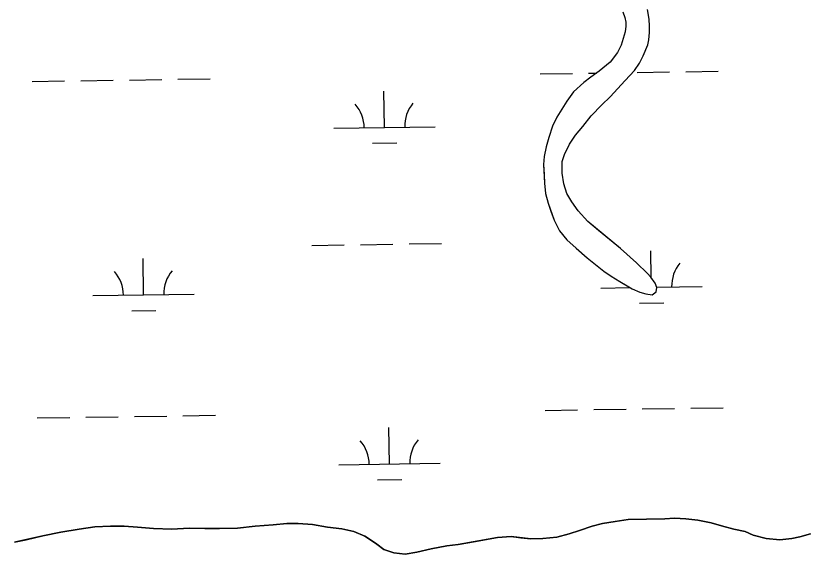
# Model space of a CAD drawing. Extents: x 3807117 to 3845308, y 337856 to 363736.
# Drawn here: x 3830364 to 3831144, y 360198 to 360730 of the extents above; entities that cross this region are included whole.
import ezdxf

# ---------------------------------------------------------------- set-up
doc = ezdxf.new("R2010")
doc.units = 0
doc.layers.add('V-TOPO-SHOR', color=7, linetype='Continuous')
doc.layers.add('V-WETL-SWMP', color=7, linetype='Continuous')

msp = doc.modelspace()

# ---------------------------------------------------------------- linework, layer by layer
at = {"layer": 'V-TOPO-SHOR'}
for points in [[(3830997.2, 360461.28), (3830995.57, 360465.62), (3830991.14, 360471.52), (3830987.93, 360475.05), (3830977.11, 360485.63), (3830961.09, 360499.72), (3830939.48, 360517.71), (3830929.08, 360526.31), (3830919.45, 360536.9), (3830913, 360545.95), (3830908.15, 360554.22), (3830905.27, 360563.7), (3830903.56, 360574.38), (3830903.43, 360585.87), (3830905.73, 360592.64), (3830910.77, 360603), (3830916.62, 360611.79), (3830924.05, 360620.2), (3830932.25, 360630.99), (3830942.83, 360641.81), (3830951.07, 360649.84), (3830958.12, 360657.45), (3830965.95, 360665.86), (3830974.95, 360675.87), (3830980.03, 360683.06), (3830983.51, 360690.24), (3830988.15, 360700.99), (3830989.28, 360706.16), (3830989.99, 360713.3), (3830989.92, 360719.64), (3830989.45, 360726.38), (3830987.75, 360735.87)], [(3830963.6, 360733.62), (3830965.64, 360728.09), (3830966.49, 360723.34), (3830966.53, 360719.38), (3830965.8, 360713.82), (3830963.89, 360707.46), (3830961.99, 360700.7), (3830958.1, 360693.52), (3830951.08, 360683.92), (3830940.08, 360675.08), (3830931.82, 360669.04), (3830925.15, 360663.81), (3830914.94, 360654.58), (3830908.31, 360645.39), (3830901.69, 360635.01), (3830898.18, 360629.42), (3830893.92, 360620.65), (3830890.48, 360609.51), (3830887.81, 360600.36), (3830885.94, 360590.83), (3830885.23, 360582.89), (3830885.74, 360572.99), (3830886.24, 360564.27), (3830887.15, 360553.98), (3830889.63, 360544.49), (3830892.5, 360536.6), (3830895.77, 360527.92), (3830901.04, 360517.27), (3830908.28, 360508.24), (3830917.49, 360500.02), (3830928.29, 360490.63), (3830944.7, 360477.33), (3830951.89, 360472.26), (3830960.67, 360467.21), (3830966.25, 360463.71), (3830972.64, 360459.81), (3830980.21, 360456.73), (3830986.18, 360454.82), (3830992.53, 360454.09), (3830996.46, 360456.91), (3830997.2, 360461.28)], [(3830362.34, 360209.44), (3830373.8, 360211.95), (3830390.4, 360215.7), (3830408.18, 360219.47), (3830426.37, 360222.45), (3830441.8, 360224.6), (3830457.25, 360225.18), (3830470.71, 360225.33), (3830483.8, 360224.29), (3830499.67, 360222.89), (3830517.9, 360222.3), (3830534.92, 360223.28), (3830550.38, 360223.06), (3830565.04, 360222.83), (3830582.86, 360223.43), (3830600.27, 360225.21), (3830618.08, 360226.6), (3830631.54, 360227.94), (3830642.63, 360228.07), (3830656.91, 360227.04), (3830671.6, 360224.43), (3830685.88, 360222.62), (3830697.79, 360219.98), (3830708.54, 360215.34), (3830715.33, 360211.06), (3830720.52, 360207.55), (3830727.32, 360202.09), (3830737.26, 360199.03), (3830748.37, 360197.57), (3830759.83, 360199.68), (3830774.06, 360203.01), (3830789.48, 360205.96), (3830800.95, 360207.28), (3830817.95, 360210.24), (3830830.61, 360212.37), (3830839.7, 360214.06), (3830853.16, 360215), (3830862.68, 360213.92), (3830872.6, 360212.84), (3830884.48, 360212.98), (3830898.33, 360214.32), (3830910.58, 360217.63), (3830920.85, 360220.92), (3830933.08, 360225.41), (3830943.35, 360227.91), (3830956, 360230.03), (3830968.66, 360231.76), (3831005.1, 360232.57), (3831014.6, 360233.07), (3831025.71, 360232.41), (3831037.6, 360231.35), (3831050.71, 360228.73), (3831061.04, 360225.67), (3831073.36, 360222.25), (3831084.48, 360220), (3831092.45, 360216.52), (3831105.17, 360213.1), (3831118.65, 360211.67), (3831130.52, 360212.99), (3831138.43, 360214.66), (3831149.09, 360217.56)]]:
    msp.add_lwpolyline(points, dxfattribs=at)
at = {"layer": 'V-WETL-SWMP'}
for p, q in [((3830989.44, 360726.38), (3830987.75, 360735.87)), ((3830963.6, 360733.62), (3830965.64, 360728.09)), ((3830965.64, 360728.09), (3830966.49, 360723.34)), ((3830966.49, 360723.34), (3830966.53, 360719.38)), ((3830989.92, 360719.64), (3830989.44, 360726.38)), ((3830965.8, 360713.82), (3830961.99, 360700.7)), ((3830966.53, 360719.38), (3830965.8, 360713.82)), ((3830989.28, 360706.16), (3830989.99, 360713.3)), ((3830989.99, 360713.3), (3830989.92, 360719.64)), ((3830988.15, 360700.99), (3830989.28, 360706.16)), ((3830961.99, 360700.7), (3830958.11, 360693.52)), ((3830983.51, 360690.24), (3830988.15, 360700.99)), ((3830958.11, 360693.52), (3830951.08, 360683.92)), ((3830980.03, 360683.06), (3830983.51, 360690.24)), ((3830951.08, 360683.92), (3830940.08, 360675.08)), ((3830974.95, 360675.87), (3830980.03, 360683.06)), ((3830940.08, 360675.08), (3830931.82, 360669.04)), ((3830965.95, 360665.86), (3830974.95, 360675.87)), ((3830977.76, 360673.82), (3831009.76, 360674.3)), ((3831025.76, 360674.54), (3831057.75, 360675.02)), ((3830427.92, 360665.59), (3830459.91, 360666.07)), ((3830475.91, 360666.31), (3830507.91, 360666.78)), ((3830523.91, 360667.02), (3830555.9, 360667.5)), ((3830881.77, 360672.39), (3830913.77, 360672.87)), ((3830931.82, 360669.04), (3830925.15, 360663.81)), ((3830929.77, 360673.1), (3830937.54, 360673.22)), ((3830951.07, 360649.84), (3830965.95, 360665.86)), ((3830379.92, 360664.87), (3830411.92, 360665.35)), ((3830925.15, 360663.81), (3830914.94, 360654.58)), ((3830727.96, 360619.33), (3830727.42, 360655.33)), ((3830914.94, 360654.58), (3830908.31, 360645.39)), ((3830908.31, 360645.39), (3830898.18, 360629.42)), ((3830942.84, 360641.81), (3830951.07, 360649.84)), ((3830932.26, 360630.99), (3830942.84, 360641.81)), ((3830898.18, 360629.42), (3830893.92, 360620.65)), ((3830924.05, 360620.2), (3830932.26, 360630.99)), ((3830677.97, 360618.58), (3830777.95, 360620.08)), ((3830893.92, 360620.65), (3830890.48, 360609.51)), ((3830916.62, 360611.79), (3830924.05, 360620.2)), ((3830910.77, 360603), (3830916.62, 360611.79)), ((3830716.19, 360603.72), (3830740.19, 360604.08)), ((3830890.48, 360609.51), (3830887.81, 360600.36)), ((3830887.81, 360600.36), (3830885.94, 360590.83)), ((3830905.74, 360592.64), (3830910.77, 360603)), ((3830885.94, 360590.83), (3830885.23, 360582.89)), ((3830903.43, 360585.87), (3830905.74, 360592.64)), ((3830885.23, 360582.89), (3830886.24, 360564.27)), ((3830903.56, 360574.38), (3830903.43, 360585.87)), ((3830905.27, 360563.7), (3830903.56, 360574.38)), ((3830886.24, 360564.27), (3830887.15, 360553.98)), ((3830908.15, 360554.22), (3830905.27, 360563.7)), ((3830887.15, 360553.98), (3830889.63, 360544.49)), ((3830913, 360545.95), (3830908.15, 360554.22)), ((3830889.63, 360544.49), (3830895.77, 360527.91)), ((3830919.45, 360536.9), (3830913, 360545.95)), ((3830929.08, 360526.31), (3830919.45, 360536.9)), ((3830895.77, 360527.91), (3830901.04, 360517.27)), ((3830961.09, 360499.72), (3830929.08, 360526.31)), ((3830901.04, 360517.27), (3830908.28, 360508.24)), ((3830656.29, 360502.81), (3830688.29, 360503.29)), ((3830704.28, 360503.53), (3830736.28, 360504.01)), ((3830752.28, 360504.25), (3830784.28, 360504.73)), ((3830908.28, 360508.24), (3830917.49, 360500.02)), ((3830917.49, 360500.02), (3830928.3, 360490.63)), ((3830977.11, 360485.63), (3830961.09, 360499.72)), ((3830991.65, 360470.84), (3830991.25, 360497.4)), ((3830489.94, 360453.89), (3830489.4, 360489.88)), ((3830928.3, 360490.63), (3830944.7, 360477.33)), ((3830987.93, 360475.05), (3830977.11, 360485.63)), ((3830944.7, 360477.33), (3830951.89, 360472.26)), ((3830951.89, 360472.26), (3830960.67, 360467.21)), ((3830991.14, 360471.52), (3830987.93, 360475.05)), ((3830995.57, 360465.62), (3830991.14, 360471.52)), ((3830960.67, 360467.21), (3830972.64, 360459.81)), ((3830997.2, 360461.28), (3830995.57, 360465.62)), ((3830941.8, 360460.66), (3830970.58, 360461.09)), ((3830972.64, 360459.81), (3830980.21, 360456.73)), ((3830980.21, 360456.73), (3830986.18, 360454.81)), ((3830992.53, 360454.09), (3830996.46, 360456.91)), ((3830996.46, 360456.91), (3830997.2, 360461.28)), ((3830997.12, 360461.49), (3831041.79, 360462.16)), ((3830439.95, 360453.14), (3830539.93, 360454.64)), ((3830986.18, 360454.81), (3830992.53, 360454.09)), ((3830980.02, 360445.8), (3831004.02, 360446.16)), ((3830478.17, 360438.28), (3830502.17, 360438.64)), ((3830886.76, 360339.75), (3830918.75, 360340.23)), ((3830934.75, 360340.47), (3830966.75, 360340.95)), ((3830982.75, 360341.19), (3831014.74, 360341.67)), ((3831030.74, 360341.91), (3831062.74, 360342.38)), ((3830384.91, 360332.23), (3830416.9, 360332.71)), ((3830432.9, 360332.95), (3830464.9, 360333.43)), ((3830480.9, 360333.67), (3830512.89, 360334.15)), ((3830528.89, 360334.39), (3830560.89, 360334.87)), ((3830732.94, 360286.7), (3830732.4, 360322.69)), ((3830682.95, 360285.95), (3830782.94, 360287.45)), ((3830721.18, 360271.09), (3830745.17, 360271.45)), ((3830956, 360230.03), (3830943.35, 360227.91)), ((3830968.66, 360231.76), (3830956, 360230.03)), ((3831005.1, 360232.57), (3830968.66, 360231.76)), ((3831014.61, 360233.07), (3831005.1, 360232.57)), ((3831025.71, 360232.41), (3831014.61, 360233.07)), ((3831037.6, 360231.35), (3831025.71, 360232.41)), ((3831050.71, 360228.73), (3831037.6, 360231.35)), ((3831061.04, 360225.67), (3831050.71, 360228.73)), ((3830426.37, 360222.45), (3830408.18, 360219.47)), ((3830441.8, 360224.61), (3830426.37, 360222.45)), ((3830457.25, 360225.18), (3830441.8, 360224.61)), ((3830470.72, 360225.33), (3830457.25, 360225.18)), ((3830483.8, 360224.29), (3830470.72, 360225.33)), ((3830499.67, 360222.88), (3830483.8, 360224.29)), ((3830517.9, 360222.3), (3830499.67, 360222.88)), ((3830534.92, 360223.28), (3830517.9, 360222.3)), ((3830565.04, 360222.83), (3830534.92, 360223.28)), ((3830582.86, 360223.43), (3830565.04, 360222.83)), ((3830600.27, 360225.21), (3830582.86, 360223.43)), ((3830618.09, 360226.6), (3830600.27, 360225.21)), ((3830631.54, 360227.94), (3830618.09, 360226.6)), ((3830642.63, 360228.07), (3830631.54, 360227.94)), ((3830656.91, 360227.04), (3830642.63, 360228.07)), ((3830671.6, 360224.43), (3830656.91, 360227.04)), ((3830685.88, 360222.62), (3830671.6, 360224.43)), ((3830697.8, 360219.98), (3830685.88, 360222.62)), ((3830920.84, 360220.92), (3830910.58, 360217.63)), ((3830933.08, 360225.41), (3830920.84, 360220.92)), ((3830943.35, 360227.91), (3830933.08, 360225.41)), ((3831073.36, 360222.25), (3831061.04, 360225.67)), ((3831084.48, 360220), (3831073.36, 360222.25)), ((3830390.4, 360215.7), (3830362.34, 360209.44)), ((3830408.18, 360219.47), (3830390.4, 360215.7)), ((3830708.55, 360215.34), (3830697.8, 360219.98)), ((3830715.33, 360211.06), (3830708.55, 360215.34)), ((3830839.7, 360214.06), (3830830.61, 360212.37)), ((3830853.16, 360215), (3830839.7, 360214.06)), ((3830872.6, 360212.84), (3830853.16, 360215)), ((3830898.34, 360214.32), (3830884.48, 360212.98)), ((3830910.58, 360217.63), (3830898.34, 360214.32)), ((3831092.45, 360216.52), (3831084.48, 360220)), ((3831105.16, 360213.1), (3831092.45, 360216.52)), ((3831118.65, 360211.67), (3831105.16, 360213.1)), ((3831138.43, 360214.66), (3831130.52, 360212.99)), ((3831149.09, 360217.56), (3831138.43, 360214.66)), ((3830720.52, 360207.56), (3830715.33, 360211.06)), ((3830727.32, 360202.09), (3830720.52, 360207.56)), ((3830789.48, 360205.96), (3830774.06, 360203.01)), ((3830800.95, 360207.28), (3830789.48, 360205.96)), ((3830830.61, 360212.37), (3830800.95, 360207.28)), ((3830884.48, 360212.98), (3830872.6, 360212.84)), ((3831130.52, 360212.99), (3831118.65, 360211.67)), ((3830737.26, 360199.03), (3830727.32, 360202.09)), ((3830748.37, 360197.57), (3830737.26, 360199.03)), ((3830759.83, 360199.68), (3830748.37, 360197.57)), ((3830774.06, 360203.01), (3830759.83, 360199.68))]:
    msp.add_line(p, q, dxfattribs=at)
for centre, start, end in [((3830672.72, 360618.98), 0.08653, 41.63019), ((3830783.19, 360620.64), 140.08653, 181.63019), ((3831047.02, 360462.71), 140.08653, 181.63019), ((3830434.7, 360453.53), 0.08653, 41.63019), ((3830545.17, 360455.19), 140.08653, 181.63019), ((3830677.7, 360286.34), 0.08653, 41.63019), ((3830788.17, 360288), 140.08653, 181.63019)]:
    msp.add_arc(centre, 35.25, start, end, dxfattribs=at)

doc.saveas('drawing.dxf')
